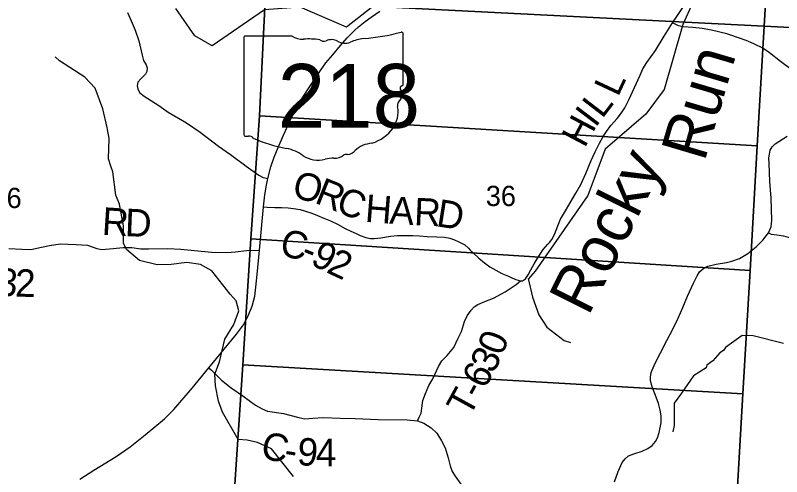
# Model space of a CAD drawing. Extents: x 1878108 to 2183446, y 146837 to 508383.
# Drawn here: x 2042273 to 2050639, y 271131 to 276164 of the extents above; entities that cross this region are included whole.
import ezdxf

# ---------------------------------------------------------------- set-up
doc = ezdxf.new("R2010")
doc.units = 0
for name, color, linetype in [('GM_X_County_Road', 7, 'Continuous'), ('GM_X_County_Road_Text', 7, 'Continuous'), ('GM_X_Minor_River', 7, 'Continuous'), ('GM_X_Minor_River_Text', 7, 'Continuous'), ('GM_X_Section', 7, 'Continuous'), ('GM_X_Section_Text', 7, 'Continuous'), ('GM_X_State_Location', 7, 'Continuous'), ('GM_X_State_Route', 7, 'Continuous'), ('GM_X_State_Shield', 7, 'Continuous'), ('GM_X_Township_Road', 7, 'Continuous'), ('GM_X_Township_Road_Text', 7, 'Continuous'), ('GM_X_Township_Subdivision', 7, 'Continuous')]:
    doc.layers.add(name, color=color, linetype=linetype)

msp = doc.modelspace()

# ---------------------------------------------------------------- linework, layer by layer
at = {"layer": 'GM_X_County_Road'}
for points in [[(2043498.5, 276193.9), (2043526.3, 276129.8), (2043580.7, 276001.6), (2043621.8, 275884.4), (2043656.9, 275728.4), (2043672.6, 275672.8), (2043699.2, 275623.3), (2043711.3, 275590.6), (2043707.7, 275550.7), (2043693.2, 275522.9), (2043641.2, 275472.2), (2043611, 275434.7), (2043602.5, 275396), (2043611, 275357.3), (2043631.5, 275317.4), (2043679.9, 275282.4), (2043838.2, 275179.6), (2043939.8, 275108.3), (2044142.9, 274991), (2044289.1, 274889.5), (2044492.2, 274738.1), (2044622.7, 274645.5), (2044693.4, 274592.7), (2044758.7, 274544.5)], [(2049448.8, 276080.7), (2049495.9, 276151.7), (2049561.6, 276249.1)], [(2044980.8, 274074.1), (2045023.6, 274073.1), (2045105.2, 274068.9), (2045183.6, 274066.8), (2045251.6, 274063.7), (2045310.1, 274057.4), (2045381.3, 274044.9), (2045440.9, 274029.2), (2045507.8, 274004.1), (2045570.5, 273981.1), (2045639.5, 273952.8), (2045713.8, 273921.5), (2045789, 273885.9), (2045871.7, 273838.9), (2045935.4, 273810.6), (2045991.8, 273782.6), (2046037.9, 273760.4), (2046098.6, 273739.5), (2046151.9, 273729.1), (2046190.6, 273729.1), (2046263.8, 273737.4), (2046368.3, 273754.2), (2046444.7, 273763.6), (2046532.5, 273762.5), (2046612, 273761.5), (2046684.1, 273757.3), (2046768.8, 273751), (2046873.4, 273747.9), (2046957, 273742.7), (2047014.5, 273732.2), (2047065.8, 273715.5), (2047116, 273694.6), (2047178.7, 273661.1), (2047219.5, 273624.5), (2047237.2, 273602.6), (2047272.8, 273569.1), (2047331.4, 273514.7), (2047395.1, 273464.5), (2047453.7, 273420.6), (2047519.9, 273382.5), (2047584.4, 273346.4), (2047657.6, 273317.1), (2047694.2, 273300.4), (2047735, 273282.6), (2047786.2, 273265.9), (2047811.3, 273266.9), (2047842.7, 273289.9), (2047871.9, 273333.8), (2047901.2, 273387.2), (2047937.6, 273454.5), (2047937.6, 273452.5), (2047971.3, 273508.8), (2048035.1, 273608.8), (2048085.2, 273667.4), (2048104.1, 273687.2), (2048130.2, 273719.7), (2048157.4, 273771.9), (2048195, 273868.1), (2048225.4, 273940.3), (2048277.6, 274030.2), (2048392.7, 274222.6), (2048446, 274318.8), (2048500.4, 274437), (2048560, 274581.3), (2048601.8, 274676.4), (2048650.9, 274770.5), (2048688.6, 274841.6), (2048725.2, 274897), (2048775.4, 274961.9), (2048841.2, 275039.2), (2048890.4, 275100.9), (2048928, 275155.3), (2048970.9, 275243.1), (2049033.6, 275375.9), (2049094.3, 275512.9), (2049124.6, 275579.8), (2049166.4, 275648.8), (2049260.5, 275781.6), (2049357.8, 275935.4), (2049448.8, 276080.7)], [(2050740.1, 275575.7), (2050626.1, 275659.3), (2050506.9, 275753.4), (2050432.7, 275804.6), (2050342.8, 275850.7), (2050269.6, 275882), (2050200.3, 275908.9), (2050038.5, 275962.5), (2049872.2, 276002.3), (2049770.8, 276022.1), (2049670.4, 276031.5), (2049564.8, 276039.9), (2049513.6, 276051.4), (2049448.8, 276080.7)], [(2049826.8, 273423.8), (2049832.9, 273426.6), (2049925.5, 273449.7), (2050036.6, 273469.4), (2050095.6, 273480.9), (2050178.9, 273512.2), (2050270.2, 273564.2), (2050361.6, 273637.1), (2050433.4, 273710), (2050495.8, 273791), (2050524.8, 273856.9), (2050530.6, 273928.7), (2050523.6, 274169.3), (2050510.9, 274352.1), (2050502.8, 274547.6), (2050499.3, 274611.2), (2050505.1, 274649.4), (2050513.2, 274694.5), (2050534, 274730.4), (2050568.7, 274761.6), (2050698.3, 274844.9)], [(2044758.7, 274544.5), (2044792.1, 274519.9), (2044932.5, 274419.3), (2044979.3, 274393.4), (2045028.1, 274385.5)], [(2048812.5, 271074.6), (2048855.7, 271188.8), (2048895.8, 271284), (2048930.5, 271326.8), (2048966.4, 271356.9), (2049025.4, 271380), (2049114.5, 271408.9), (2049179.3, 271436.7), (2049224.4, 271471.4), (2049260.3, 271514.2), (2049283.4, 271553.5), (2049301.9, 271613.7), (2049321.6, 271717.8), (2049321.6, 271794.2), (2049313.5, 271856.6), (2049292.7, 271930.7), (2049259.1, 272026.7), (2049224.4, 272110), (2049207, 272174.8), (2049207, 272215.3), (2049214, 272266.2), (2049259.1, 272368), (2049317, 272482.5), (2049386.4, 272616.7), (2049446.5, 272733.6), (2049510.2, 272862), (2049561.1, 272976.5), (2049612, 273100.3), (2049676.8, 273242.6), (2049714.9, 273322.4), (2049742.7, 273366.4), (2049770.5, 273393), (2049799.4, 273411.5), (2049826.8, 273423.8)], [(2044386.7, 272319.6), (2044413.6, 272293.7), (2044524.1, 272182.2), (2044628.7, 272100.5), (2044755.2, 272013.8), (2044895.7, 271911.2), (2044967.4, 271869.4), (2045025.1, 271845.5), (2045198.5, 271821.6), (2045271.2, 271800.7), (2045368.8, 271774.8), (2045433.5, 271762.8), (2045521.2, 271767.8), (2045634.7, 271777.8), (2045819, 271768.8), (2045982.4, 271764.8), (2046235.4, 271755.8), (2046551.1, 271749.9), (2046664.2, 271741.3), (2046731.5, 271715.2), (2046813.5, 271663.8), (2046872.5, 271606.9), (2046926.1, 271520.6), (2046965.4, 271444), (2046998.2, 271336.9), (2047021.2, 271248.3), (2047043.1, 271188.2), (2047073.7, 271137.9), (2047134.9, 271049.4)]]:
    msp.add_lwpolyline(points, dxfattribs=at)
at = {"layer": 'GM_X_Minor_River'}
for points in [[(2050523.8, 278709.1), (2050415.6, 278265.4), (2050528.1, 277939.7), (2050496.4, 277761), (2050201.5, 277475.8), (2050004.7, 277043.2), (2049560.6, 276065.2), (2049355.4, 275355.9), (2049156.5, 275085.6), (2048710.5, 274704.8), (2048522.8, 274198.1), (2047948.3, 273371.3), (2047872.8, 273286.4)], [(2047254.3, 276613.8), (2046869.9, 276428), (2046323.3, 276379), (2045886.8, 276036.4), (2045382.8, 276254.4), (2044994.4, 276222.9), (2044420.3, 275831), (2044232.4, 275941.5), (2044024, 276240.3)], [(2044418.8, 273375.1), (2044294.7, 273445.2), (2044146.6, 273467.1), (2043972.5, 273446.9), (2043820.4, 273442.7), (2043628.3, 273490.7), (2043486.2, 273609), (2043454.2, 273679.2), (2043454.3, 273866), (2043408.3, 274102.8), (2043368.3, 274203.1), (2043338.4, 274458.1), (2043314.4, 274520.3), (2043288.4, 274598.5), (2043296.5, 274819.4), (2043278.5, 274919.7), (2043276.5, 274941.8), (2043228.6, 275142.5), (2043144.6, 275371.3), (2043030.5, 275489.6), (2042754.4, 275668), (2042706.4, 275712.1)], [(2045308.5, 271132), (2045069.1, 271436.4), (2044917.6, 271505.4), (2044802.5, 271529.2), (2044704.9, 271536.3), (2044534.3, 271834.5), (2044490.1, 271956.2), (2044457.2, 272121.6), (2044451.1, 272250.2), (2044503.1, 272384.8), (2044558.5, 272629.7), (2044659.2, 272792.9), (2044713.6, 272941.5), (2044683, 273050.8), (2044619.3, 273121), (2044418.3, 273375.4)], [(2047871.7, 273291.4), (2047918.4, 273089.5), (2047987.4, 272896.4), (2048074.7, 272763.3), (2048266, 272615.6), (2048332, 272595.1)], [(2050658.3, 272585.1), (2050329.5, 272665.8), (2050205.9, 272671.8), (2050026.3, 272541.2), (2050003.3, 272505.8), (2049964.7, 272483), (2049888.2, 272395.2), (2049820.9, 272349.2), (2049814, 272317.4), (2049675.6, 272229.6), (2049544.2, 272041.3), (2049467, 271931.5), (2049463.7, 271691), (2049449.6, 271621.2)]]:
    msp.add_lwpolyline(points, dxfattribs=at)
at = {"layer": 'GM_X_Section'}
for points in [[(2046562.6, 276831.8), (2050479.3, 276605.2), (2050447.1, 276046.7), (2046498.2, 276247.7)], [(2039465.5, 276603.9), (2044999.7, 276331.9), (2044937.8, 275069.4), (2044843.6, 273725.3), (2044755.5, 272350.4), (2044660.8, 270935.3), (2044659.6, 270918), (2039047.9, 271196.2)], [(2050479.3, 276605.2), (2053906.7, 276412), (2053966.2, 276329), (2054012.4, 276255.1), (2054131, 276079.5), (2054175.3, 276017.7), (2054227.5, 275947.8), (2054267.7, 275891.9), (2054329.9, 275846.1), (2051731, 275980.5), (2050447.1, 276046.7)], [(2044999.7, 276331.9), (2046498.2, 276247.7), (2050447.1, 276046.7), (2050371.7, 274739.8), (2044937.8, 275069.4)], [(2050447.1, 276046.7), (2051731, 275980.5), (2051616, 274292), (2051523.8, 272938), (2051439.3, 271696.7), (2051362.6, 270570), (2050135.3, 270640.8), (2050215.6, 272033), (2050293.4, 273380.9), (2050371.7, 274739.8)], [(2050371.7, 274739.8), (2050293.4, 273380.9), (2044843.6, 273725.3), (2044937.8, 275069.4)], [(2044843.6, 273725.3), (2050293.4, 273380.9), (2050215.6, 272033), (2044755.5, 272350.4)], [(2050215.6, 272033), (2050135.3, 270640.8), (2044660.8, 270935.3), (2044755.5, 272350.4)]]:
    msp.add_lwpolyline(points, close=True, dxfattribs=at)
at = {"layer": 'GM_X_State_Route'}
msp.add_lwpolyline([(2042978.6, 271104.1), (2043130.3, 271202.2), (2043372.3, 271352.6), (2043527.9, 271457.2), (2043691.3, 271588), (2043900.6, 271763.2), (2044003.9, 271863.9), (2044201.4, 272098), (2044386.7, 272319.6), (2044687.5, 272687.2), (2044764.2, 272788.8), (2044811, 272878.4), (2044856.8, 272990), (2044885.7, 273098.6), (2044899.6, 273197.2), (2044913.6, 273336.6), (2044937.5, 273603.6), (2044980.8, 274074.1), (2044997.2, 274207.2), (2045016.2, 274311.8), (2045028.1, 274385.5), (2045063, 274510), (2045099, 274615.9), (2045140.7, 274721.2), (2045200.4, 274857.6), (2045268.2, 275009), (2045315, 275103.6), (2045375.8, 275213.2), (2045465.2, 275354.5), (2045540.1, 275465.2), (2045602.9, 275560.8), (2045663.8, 275645.3), (2045738.3, 275734.2), (2045823, 275836.8), (2045896.7, 275919.4), (2045975.4, 275999.1), (2046020.2, 276039.3), (2046091.9, 276097.7), (2046155.7, 276142.5), (2046252.3, 276208.3)], dxfattribs=at)
at = {"layer": 'GM_X_State_Shield'}
for p, q in [((2045293.2, 275937.8), (2044783.5, 275937.8)), ((2046506.6, 275411.3), (2046506.6, 275964)), ((2044766.4, 275919.6), (2044766.4, 274863)), ((2046506.4, 275411.4), (2046506.6, 275411.3))]:
    msp.add_line(p, q, dxfattribs=at)
for centre, major_axis, start_param, end_param in [((2044786.4, 275921.9), (20.2, 0), 1.712693, 3.28349), ((2045414.5, 276060.5), (195.5, 0), 4.042523, 4.731795), ((2045886.7, 277378.4), (1845.5, 0), 4.814394, 5.042369), ((2046487.3, 275966.3), (19.4, 0), 6.141152, 7.989035), ((2045479.4, 275344.6), (702, 0), 1.404758, 1.657858), ((2045638.7, 275927.4), (56.4, 0), 3.836095, 5.185415), ((2045721.6, 275805.2), (117.3, 0), 0.950623, 2.079405), ((2045872.9, 275972.7), (141.1, 0), 4.081561, 5.145723), ((2046122.1, 275615.1), (371.3, 0), 1.699011, 2.107814), ((2046502.1, 275370.7), (30, 0), 1.883978, 3.671073), ((2046311.4, 275300.8), (180, 0), 5.934695, 6.695948), ((2046485.9, 275409.1), (20.7, 0), 5.05454, 6.418171), ((2046576, 275179.9), (130.9, 0), 2.387724, 3.262537), ((2045990.1, 275109.6), (461.6, 0), 5.101752, 6.440018), ((2044786.5, 274860.7), (20.3, 0), 3.00124, 4.508301), ((2044789.6, 274968.8), (155.2, 0), 4.665946, 4.897461), ((2044821.4, 274802), (56, 0), 0.519207, 1.627899), ((2045528, 275751.4), (1332.7, 0), 4.195997, 4.488961), ((2046184.7, 274566.4), (252.8, 0), 1.647645, 2.488434), ((2045130.7, 274388.3), (417, 0), 0.823519, 1.323587), ((2045864.4, 274760.6), (149.1, 0), 4.937069, 5.64225), ((2045581.6, 274796.8), (264.6, 0), 4.026481, 4.996735), ((2045734.5, 274431.5), (217.4, 0), 1.495662, 1.94098), ((2045753.8, 274717.7), (141, 0), 4.691044, 5.507374), ((2045881.4, 274615.3), (39.7, 0), 1.147584, 2.315152)]:
    msp.add_ellipse(centre, major_axis=major_axis, ratio=0.8, start_param=start_param, end_param=end_param, dxfattribs=at)
at = {"layer": 'GM_X_Township_Road'}
for points in [[(2042202, 273619.4), (2042342.6, 273613.4), (2042443.2, 273609.7), (2042557.1, 273636.4), (2042645.6, 273653.3), (2042763.1, 273671.5), (2042937.6, 273665.5), (2043061.2, 273657), (2043164.2, 273620.6), (2043216.3, 273608.5), (2043339.9, 273620.6), (2043449, 273632.7), (2043545.9, 273631.5), (2043641.7, 273615.8), (2043727.7, 273618.2), (2043936.1, 273620.6), (2044079.1, 273612.1), (2044413.6, 273579.4), (2044580.5, 273576.2), (2044676.6, 273583.1), (2044797.7, 273597.6), (2044937.5, 273603.6)], [(2046664.2, 271741.3), (2046679.9, 271780), (2046701.9, 271822.9), (2046709.2, 271879.4), (2046722.8, 271962), (2046748.9, 272039.3), (2046786.6, 272127.2), (2046829.4, 272199.3), (2046892.2, 272334.2), (2046927.7, 272393.8), (2046988.4, 272454.5), (2047059.5, 272541.2), (2047104.9, 272634), (2047142.1, 272713.8), (2047174.5, 272823.6), (2047205.9, 272884.2), (2047250.8, 272949), (2047283.3, 272985.6), (2047323, 273007.6), (2047399.3, 273041), (2047491.3, 273079.7), (2047621, 273148.7), (2047740.2, 273226.1), (2047786.2, 273265.9)]]:
    msp.add_lwpolyline(points, dxfattribs=at)
at = {"layer": 'GM_X_Township_Subdivision'}
msp.add_lwpolyline([(2050495.8, 273791), (2050523.6, 273778.3), (2050587.2, 273767.8), (2050660.1, 273759.8), (2050711, 273743.6), (2050760.8, 273725), (2050811.7, 273714.6), (2050845.2, 273725), (2050876.5, 273750.5), (2050905.4, 273759.8), (2050958.6, 273762.1), (2051141.4, 273741.2), (2051162.2, 273745.9), (2051179.6, 273754), (2051194.6, 273773.6), (2051224.7, 274053.6)], dxfattribs=at)

# ---------------------------------------------------------------- texts
at = {"layer": 'GM_X_County_Road_Text'}
for s, rotation, p in [('L', 64.94469, (2048851.5, 275266.3)), ('L', 52.57511, (2048679.2, 275028.7)), ('I', 52.89357, (2048605.1, 274930.8)), ('H', 62.09164, (2048488.4, 274708.2)), ('O', 346.14664, (2045282.7, 274182)), ('R', 338.14786, (2045528.5, 274122.2)), ('C', 337.50533, (2045756.3, 274030.9)), ('H', 355.53415, (2046083.8, 273912.7)), ('A', 356.34254, (2046351.6, 273891.8)), ('R', 357.50116, (2046621.7, 273874.6)), ('D', 351.00361, (2046858.9, 273864.7)), ('C', 346.77691, (2045145.9, 273549.8)), ('9', 332.82521, (2045481.9, 273453.8)), ('-', 337.91812, (2045374.1, 273497.1)), ('2', 334.85098, (2045656.7, 273364.3)), ('C', 348.19828, (2044938.9, 271336)), ('9', 355.27211, (2045341.8, 271260.7)), ('4', 0.06998, (2045553.4, 271244.4)), ('-', 351.09697, (2045196.4, 271282.6))]:
    msp.add_text(s, height=300, rotation=rotation, dxfattribs=at).set_placement(p)
at = {"layer": 'GM_X_Minor_River_Text'}
for s, rotation, p in [('Run', 73.51349, (2049795.5, 274557.2)), ('Rocky', 63.51346, (2048528.6, 272873.3))]:
    msp.add_text(s, height=500.01, rotation=rotation, dxfattribs=at).set_placement(p)
at = {"layer": 'GM_X_Section_Text'}
for s, p in [('6', (2042177.4, 274061.3)), ('36', (2047408.9, 274083.4))]:
    msp.add_text(s, height=221, rotation=0.00001, dxfattribs=at).set_placement(p)
at = {"layer": 'GM_X_State_Location'}
for s in ['s', 'r']:
    msp.add_text(s, height=1, dxfattribs=at).set_placement((2045617, 275321.1))
msp.add_text('218', height=1, rotation=0.00001, dxfattribs=at).set_placement((2045264, 275248.3))
at = {"layer": 'GM_X_State_Shield'}
msp.add_text('218', height=696.1, dxfattribs=at).set_placement((2045137.5, 274937.5))
at = {"layer": 'GM_X_Township_Road_Text'}
for s, rotation, p in [('R', 356.42854, (2043212.4, 273771.7)), ('D', 357.73982, (2043465.7, 273756)), ('3', 355.26121, (2042063.5, 273111.6)), ('2', 358.85568, (2042268.1, 273095.3)), ('0', 68.81462, (2047588.5, 272441)), ('3', 62.65494, (2047489.2, 272244.8)), ('6', 61.44266, (2047397.6, 272076.4)), ('T', 61.15935, (2047229.2, 271770.4)), ('-', 61.21331, (2047337.6, 271967.2))]:
    msp.add_text(s, height=300, rotation=rotation, dxfattribs=at).set_placement(p)

doc.saveas('drawing.dxf')
